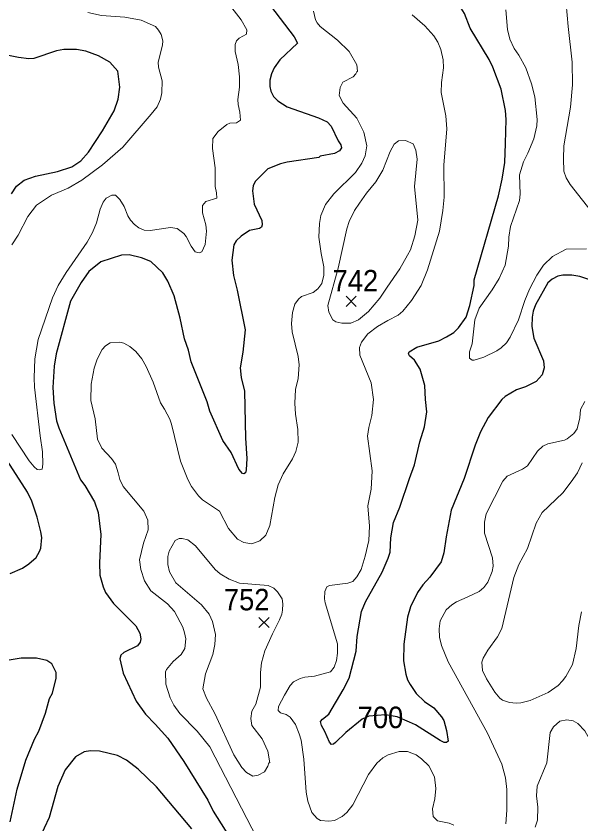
# Model space of a CAD drawing. Extents: x 294.2 to 320.3, y 7482.7 to 7510.7.
# Drawn here: x 309.032 to 311.132, y 7503.085 to 7506.091 of the extents above; entities that cross this region are included whole.
import ezdxf
from ezdxf.enums import TextEntityAlignment as Align

# ---------------------------------------------------------------- set-up
doc = ezdxf.new("R2010")
doc.units = 0
doc.header["$LTSCALE"] = 0.032
for name, color, linetype, lineweight in [('1', 7, 'Continuous', 25), ('2', 7, 'Continuous', 13), ('21', 7, 'Continuous', 25)]:
    doc.layers.add(name, color=color, linetype=linetype, lineweight=lineweight)
doc.layers.add('61', color=7, linetype='Continuous')

msp = doc.modelspace()

# ---------------------------------------------------------------- linework, layer by layer
at = {"layer": '1'}
for points in [[(310.8049, 7505.9006), (310.7911, 7505.9291), (310.7201, 7506.0453), (310.6985, 7506.1007), (310.6802, 7506.1298), (310.6442, 7506.1626), (310.5953, 7506.1857)], [(309.977, 7506.1286), (310.0652, 7506.0135), (310.0774, 7505.9898), (310.0119, 7505.9285), (309.9913, 7505.8984), (309.9808, 7505.8758), (309.9747, 7505.8526), (309.9747, 7505.8289), (309.9786, 7505.8117), (309.9891, 7505.7918), (310.0046, 7505.7757), (310.0396, 7505.7526), (310.1566, 7505.7128), (310.1887, 7505.6972), (310.2037, 7505.681), (310.2287, 7505.6272), (310.2392, 7505.6116), (310.2414, 7505.6009), (310.2342, 7505.5896), (310.2159, 7505.5794), (310.1627, 7505.5697), (310.1569, 7505.5651), (310.0392, 7505.5474), (310.0148, 7505.541), (309.9677, 7505.5222), (309.92, 7505.4754), (309.9134, 7505.4593), (309.9106, 7505.4405), (309.9173, 7505.391), (309.945, 7505.3308), (309.9467, 7505.3141), (309.9444, 7505.3055), (309.9367, 7505.3007), (309.8996, 7505.2929), (309.8679, 7505.2714), (309.8502, 7505.2547), (309.8413, 7505.2401), (309.8335, 7505.1826), (309.8396, 7505.1256), (309.8535, 7505.0712), (309.8829, 7504.9229), (309.8746, 7504.8406), (309.8652, 7504.782), (309.8682, 7504.7466), (309.8804, 7504.6955), (309.8842, 7504.5206), (309.8893, 7504.4443), (309.8876, 7504.4029), (309.8843, 7504.3917), (309.8782, 7504.3873), (309.8732, 7504.3884), (309.8602, 7504.4052)], [(309.0143, 7505.4297), (309.0332, 7505.4582), (309.062, 7505.4802), (309.1036, 7505.4948), (309.1851, 7505.5131), (309.2394, 7505.5298), (309.2722, 7505.5529), (309.3005, 7505.5846), (309.3528, 7505.6637), (309.3961, 7505.7384), (309.4111, 7505.7815), (309.4178, 7505.8261), (309.41, 7505.8864), (309.3795, 7505.9197), (309.3379, 7505.9434), (309.2913, 7505.9606), (309.2558, 7505.9665), (309.2087, 7505.9665), (309.1815, 7505.9611), (309.0977, 7505.9327), (309.0794, 7505.9321), (309.0409, 7505.9368), (308.9477, 7505.9552)], [(310.9499, 7504.9364), (310.9571, 7504.8924), (310.9932, 7504.8085), (310.9954, 7504.7827), (310.9876, 7504.7558), (310.9654, 7504.7316), (310.9255, 7504.7117), (310.8927, 7504.6999), (310.8506, 7504.6757), (310.8378, 7504.6644), (310.7868, 7504.5972), (310.7585, 7504.5434), (310.7391, 7504.495), (310.6975, 7504.3708), (310.6498, 7504.252), (310.6304, 7504.1536), (310.6227, 7504.0939), (310.6116, 7504.0605), (310.5705, 7504.003), (310.5434, 7503.9745), (310.524, 7503.946), (310.4985, 7503.8928), (310.4874, 7503.854), (310.4735, 7503.7535), (310.4719, 7503.6917), (310.4802, 7503.6421), (310.4874, 7503.6212), (310.4974, 7503.604), (310.5191, 7503.5706), (310.5507, 7503.541), (310.5851, 7503.5174), (310.6139, 7503.483), (310.6223, 7503.4695), (310.6322, 7503.4324), (310.6377, 7503.3931), (310.6322, 7503.3878), (310.6228, 7503.3883), (310.6089, 7503.3953), (310.5168, 7503.4534), (310.4941, 7503.4642), (310.449, 7503.4836), (310.4057, 7503.4906), (310.3436, 7503.4857), (310.3187, 7503.4749), (310.2581, 7503.4254), (310.2198, 7503.3877), (310.2115, 7503.3818), (310.2043, 7503.3812), (310.1971, 7503.3893), (310.1799, 7503.4296), (310.1666, 7503.4511), (310.1638, 7503.4662), (310.1704, 7503.4748), (310.1949, 7503.4931), (310.248, 7503.5845), (310.2696, 7503.6275), (310.2962, 7503.7276), (310.3, 7503.7825), (310.3161, 7503.8761), (310.3305, 7503.9121), (310.3932, 7504.0223), (310.4154, 7504.0734), (310.4226, 7504.096), (310.4254, 7504.1492), (310.4353, 7504.2072), (310.4586, 7504.2631), (310.4947, 7504.3701), (310.513, 7504.4206), (310.5324, 7504.5062), (310.5496, 7504.5621), (310.5583, 7504.6184), (310.554, 7504.6637), (310.5518, 7504.7164), (310.5346, 7504.7766), (310.513, 7504.811), (310.4947, 7504.8266), (310.4913, 7504.8347), (310.493, 7504.8411), (310.5213, 7504.8588), (310.604, 7504.883), (310.6317, 7504.897), (310.6594, 7504.9142), (310.6772, 7504.9314), (310.7055, 7504.9701), (310.7188, 7505.0137), (310.7354, 7505.089), (310.7349, 7505.11), (310.8254, 7505.4221), (310.8395, 7505.4842), (310.8484, 7505.5461), (310.8515, 7505.6162), (310.8536, 7505.7056), (310.8509, 7505.739), (310.8353, 7505.8192), (310.8049, 7505.9006)], [(309.6723, 7504.8481), (309.6573, 7504.8906), (309.6418, 7504.9664), (309.6196, 7505.0498), (309.5963, 7505.1041), (309.5775, 7505.1353), (309.5325, 7505.1783), (309.4981, 7505.1917), (309.4515, 7505.2025), (309.4233, 7505.2019), (309.3462, 7505.1761), (309.3018, 7505.1401), (309.2729, 7505.0997), (309.2341, 7505.0298), (309.1809, 7504.8343), (309.1726, 7504.7886), (309.1681, 7504.7085), (309.1714, 7504.6504), (309.1819, 7504.5853), (309.1903, 7504.559), (309.2707, 7504.3648), (309.2868, 7504.3438), (309.3228, 7504.2836), (309.3373, 7504.2438), (309.3467, 7504.1621), (309.3412, 7504.0561), (309.3433, 7504.0103), (309.3555, 7503.9672), (309.3644, 7503.9457), (309.3932, 7503.9059), (309.477, 7503.8226), (309.4914, 7503.7946), (309.4948, 7503.7742), (309.4925, 7503.7613), (309.4825, 7503.7479), (309.4326, 7503.7231), (309.421, 7503.7134), (309.4176, 7503.7), (309.4298, 7503.6462), (309.4775, 7503.5414), (309.5124, 7503.493), (309.5484, 7503.4564), (309.5962, 7503.4042), (309.6556, 7503.317), (309.7449, 7503.1734), (309.7648, 7503.1326), (309.8242, 7503.0385)], [(311.0463, 7505.1228), (311.0252, 7505.1126), (311.0091, 7505.0981), (310.9626, 7505.016), (310.9543, 7504.9929), (310.9504, 7504.9703), (310.9499, 7504.9364)], [(311.211, 7505.0943), (311.1273, 7505.1223), (311.0985, 7505.1271), (311.0652, 7505.1266), (311.0463, 7505.1228)], [(309.8602, 7504.4052), (309.831, 7504.4669), (309.7999, 7504.5116), (309.7518, 7504.6211), (309.7424, 7504.655), (309.6829, 7504.805), (309.6723, 7504.8481)], [(309.0091, 7504.0168), (309.0557, 7504.0367), (309.079, 7504.0523), (309.1062, 7504.077), (309.1189, 7504.0985), (309.1234, 7504.1109), (309.1272, 7504.1512), (309.1239, 7504.1717), (309.11, 7504.2259), (309.0901, 7504.2862), (309.0739, 7504.3201), (308.9763, 7504.4717)], [(309.1666, 7503.5713), (309.1811, 7503.6277), (309.1805, 7503.6481), (309.1639, 7503.6809), (309.1456, 7503.6928), (309.1079, 7503.7024), (309.0508, 7503.7024), (308.9909, 7503.6916)], [(309.0356, 7503.2143), (309.0679, 7503.3223), (309.0995, 7503.4008), (309.1161, 7503.4299), (309.1405, 7503.4976), (309.1561, 7503.5524), (309.1666, 7503.5713)], [(309.6856, 7503.0674), (309.5533, 7503.2236), (309.4857, 7503.2892), (309.4424, 7503.3225), (309.4081, 7503.3392), (309.3415, 7503.3559), (309.3077, 7503.3569), (309.2844, 7503.3537), (309.2522, 7503.3343), (309.214, 7503.2864), (309.1862, 7503.2246), (309.1546, 7503.1085), (309.1169, 7503.03)], [(309.0091, 7503.0926), (309.0356, 7503.2143)]]:
    msp.add_lwpolyline(points, dxfattribs=at)
at = {"layer": '2'}
for points in [[(311.2289, 7505.2899), (311.0922, 7505.4643), (311.0769, 7505.4885), (311.0686, 7505.5141), (311.0667, 7505.56), (311.0686, 7505.6086), (311.0929, 7505.7516), (311.1005, 7505.8346), (311.0993, 7505.9188), (311.0839, 7506.0517), (311.0776, 7506.1359), (311.0769, 7506.1857), (311.082, 7506.2445), (311.1012, 7506.3045), (311.1388, 7506.3683)], [(309.7776, 7505.4138), (309.7769, 7505.4336), (309.7712, 7505.4566), (309.7718, 7505.5268), (309.7623, 7505.5983), (309.7636, 7505.6353), (309.7834, 7505.6615), (309.8153, 7505.6877), (309.8268, 7505.6928), (309.851, 7505.6941), (309.8657, 7505.7037), (309.8638, 7505.7337), (309.8568, 7505.7617), (309.8555, 7505.7809), (309.8625, 7505.8269), (309.8619, 7505.8652), (309.8574, 7505.9112), (309.8459, 7505.9597), (309.8459, 7505.9853), (309.851, 7505.9987), (309.8613, 7506.0082), (309.8887, 7506.0242), (309.8893, 7506.0402), (309.8683, 7506.0772), (309.8114, 7506.1513)], [(310.8521, 7506.1142), (310.8585, 7506.0414), (310.8675, 7506.0044), (310.8835, 7505.9699), (310.9007, 7505.9457), (310.9269, 7505.8984), (310.9486, 7505.8384), (310.9601, 7505.7899), (310.9696, 7505.7056), (310.9677, 7505.6826), (310.9569, 7505.6341), (310.9345, 7505.5811), (310.9179, 7505.5485), (310.9032, 7505.5), (310.9064, 7505.4285)], [(309.2981, 7506.104), (309.3492, 7506.0931), (309.436, 7506.0868), (309.4961, 7506.0753), (309.5497, 7506.0516), (309.5611, 7506.0389), (309.5707, 7506.0223)], [(310.5048, 7506.0951), (310.5514, 7506.0548), (310.5847, 7506.0178), (310.5993, 7505.9942), (310.6108, 7505.9661), (310.6197, 7505.9278), (310.621, 7505.8984), (310.614, 7505.8435), (310.6127, 7505.8065), (310.6299, 7505.7196), (310.6338, 7505.6711), (310.6223, 7505.5358), (310.623, 7505.417), (310.6185, 7505.3672), (310.6057, 7505.2906), (310.561, 7505.1463), (310.5374, 7505.0888), (310.5016, 7505.0326), (310.4691, 7504.9924), (310.4525, 7504.9784), (310.4142, 7504.9579), (310.3759, 7504.9355), (310.3401, 7504.9081), (310.3165, 7504.8781), (310.3088, 7504.8577), (310.3101, 7504.8296), (310.3516, 7504.7262), (310.3605, 7504.6649), (310.3541, 7504.6049), (310.3426, 7504.5602), (310.3382, 7504.5282), (310.3554, 7504.3993), (310.3522, 7504.3303), (310.3401, 7504.269), (310.3452, 7504.1924), (310.3426, 7504.1401), (310.3299, 7504.0813), (310.3145, 7504.0315), (310.2992, 7504.0047), (310.2839, 7503.9874), (310.2648, 7503.9804), (310.1971, 7503.9721), (310.1868, 7503.9676), (310.1792, 7503.9498), (310.1779, 7503.923), (310.1805, 7503.9076), (310.2264, 7503.7557), (310.2264, 7503.7199), (310.2226, 7503.6931), (310.2137, 7503.6689), (310.2003, 7503.651), (310.1409, 7503.635), (310.1052, 7503.6318), (310.0873, 7503.6267), (310.0636, 7503.6133), (310.0502, 7503.5999), (310.0292, 7503.5641), (310.0068, 7503.522), (310.0055, 7503.5066), (310.0145, 7503.499), (310.0362, 7503.4926), (310.0502, 7503.4818), (310.07, 7503.4556), (310.0847, 7503.4199), (310.0917, 7503.3969), (310.1013, 7503.3266)], [(310.1447, 7506.0772), (310.137, 7506.1091)], [(310.3012, 7505.8862), (310.2992, 7505.9099), (310.2705, 7505.9597), (310.2264, 7506.0012), (310.1626, 7506.0523), (310.1511, 7506.0663), (310.1447, 7506.0772)], [(309.5707, 7506.0223), (309.5771, 7505.9986), (309.5759, 7505.9827), (309.5599, 7505.9188), (309.5611, 7505.901), (309.5752, 7505.8499), (309.5733, 7505.8052), (309.5682, 7505.7822), (309.556, 7505.7535), (309.5343, 7505.726), (309.4283, 7505.6034), (309.353, 7505.537), (309.2764, 7505.4802), (309.2253, 7505.4508), (309.1628, 7505.424), (309.1074, 7505.3869), (309.0753, 7505.3451), (309.0391, 7505.2758), (309.0161, 7505.2396)], [(309.6582, 7503.7966), (309.6512, 7503.817), (309.6206, 7503.8757), (309.595, 7503.9038), (309.5324, 7503.953), (309.5088, 7503.9894), (309.496, 7504.0315), (309.4909, 7504.0673), (309.5049, 7504.1298), (309.5228, 7504.1796), (309.5215, 7504.2154), (309.5069, 7504.2486), (309.4303, 7504.3405), (309.4175, 7504.3661), (309.4111, 7504.3916), (309.4015, 7504.4235), (309.3862, 7504.4446), (309.3504, 7504.4829), (309.3338, 7504.5168), (309.3256, 7504.5921), (309.3096, 7504.6611), (309.3109, 7504.7211), (309.3223, 7504.7811), (309.3326, 7504.8143), (309.3511, 7504.85), (309.3639, 7504.8641), (309.3811, 7504.8755), (309.4169, 7504.8781), (309.4322, 7504.8743), (309.4539, 7504.8615), (309.4763, 7504.8424), (309.4992, 7504.8156), (309.5146, 7504.7875), (309.5414, 7504.7287), (309.5688, 7504.6521), (309.5835, 7504.6284), (309.6033, 7504.5908), (309.6091, 7504.5729), (309.6429, 7504.435), (309.6697, 7504.3661), (309.6837, 7504.3405), (309.7093, 7504.3061), (309.7252, 7504.2907), (309.7878, 7504.2486), (309.821, 7504.1847), (309.8548, 7504.1445), (309.8779, 7504.1317), (309.9085, 7504.1273), (309.9385, 7504.1387), (309.9608, 7504.1598), (309.9755, 7504.195), (309.994, 7504.2997), (310.0055, 7504.3469), (310.0241, 7504.3878), (310.0598, 7504.444), (310.0719, 7504.4708), (310.0803, 7504.5053), (310.0796, 7504.5525), (310.07, 7504.61), (310.0675, 7504.6508), (310.07, 7504.7019), (310.0809, 7504.7428), (310.0847, 7504.7939), (310.0809, 7504.8245), (310.0579, 7504.9164), (310.0553, 7504.9471), (310.0591, 7504.988), (310.0675, 7505.0186), (310.0815, 7505.0377), (310.0924, 7505.0473), (310.1364, 7505.062), (310.153, 7505.076), (310.169, 7505.0965), (310.1753, 7505.1271), (310.176, 7505.1578), (310.1658, 7505.2076), (310.1575, 7505.2689), (310.16, 7505.3187), (310.1651, 7505.3493), (310.1824, 7505.3902), (310.213, 7505.4291), (310.2935, 7505.5089), (310.3171, 7505.5434), (310.3299, 7505.5715), (310.3356, 7505.6085), (310.3248, 7505.6584), (310.298, 7505.7107), (310.2475, 7505.7668), (310.2328, 7505.795), (310.236, 7505.8256), (310.2462, 7505.8448), (310.2845, 7505.8652), (310.2954, 7505.8754), (310.2986, 7505.8831), (310.3012, 7505.8862)], [(309.0153, 7504.5346), (309.0804, 7504.4363), (309.0982, 7504.4139), (309.1104, 7504.4037), (309.1187, 7504.4025), (309.1282, 7504.4056), (309.1308, 7504.4235), (309.1295, 7504.4695), (309.1213, 7504.5295), (309.1002, 7504.7096), (309.0983, 7504.7453), (309.1015, 7504.8156), (309.1142, 7504.8871), (309.1672, 7505.0429), (309.1883, 7505.0888), (309.2176, 7505.1374), (309.2955, 7505.2497), (309.316, 7505.2855), (309.33, 7505.3212), (309.3441, 7505.3723), (309.3555, 7505.3991), (309.3664, 7505.4132), (309.3875, 7505.424), (309.4009, 7505.424), (309.4079, 7505.4189), (309.4175, 7505.4087), (309.4334, 7505.3825), (309.4475, 7505.3474), (309.4571, 7505.3315), (309.4724, 7505.3155), (309.4884, 7505.3033), (309.5082, 7505.2938), (309.5305, 7505.2931), (309.6059, 7505.3046), (309.6301, 7505.3002), (309.655, 7505.2816), (309.664, 7505.2702), (309.6824, 7505.2344), (309.6972, 7505.2139), (309.7118, 7505.2095), (309.7227, 7505.2139), (309.7348, 7505.2408)], [(310.9064, 7505.4285), (310.9039, 7505.4042), (310.8694, 7505.3085), (310.8636, 7505.2689), (310.863, 7505.2344), (310.8496, 7505.1642), (310.8279, 7505.1144)], [(309.7348, 7505.2408), (309.7399, 7505.2906), (309.7374, 7505.3136), (309.7246, 7505.3583), (309.7253, 7505.3863), (309.7374, 7505.4004), (309.7776, 7505.4138)], [(310.8279, 7505.1144), (310.8024, 7505.0722), (310.7538, 7505.0046), (310.7372, 7504.9611), (310.727, 7504.8717), (310.7181, 7504.8417), (310.7181, 7504.8187), (310.727, 7504.8111), (310.7347, 7504.8111), (310.7705, 7504.8213), (310.8196, 7504.8455), (310.8356, 7504.8571), (310.8547, 7504.8756), (310.8687, 7504.896), (310.9, 7504.9611), (310.923, 7505.0326), (310.9409, 7505.0748), (310.9677, 7505.1271), (310.9926, 7505.1635), (311.0264, 7505.1967), (311.0775, 7505.2242), (311.1523, 7505.2254)], [(310.8521, 7503.0853), (310.856, 7503.1364), (310.856, 7503.213), (310.8509, 7503.2564), (310.8375, 7503.3075), (310.7839, 7503.4224), (310.6376, 7503.688), (310.6133, 7503.7493), (310.6057, 7503.78), (310.6051, 7503.8106), (310.6089, 7503.8412), (310.6312, 7503.8821), (310.6517, 7503.9006), (310.6696, 7503.9114), (310.7092, 7503.9287), (310.7538, 7503.9497), (310.7711, 7503.9645), (310.7857, 7503.9843), (310.8017, 7504.0239), (310.8056, 7504.0443), (310.8036, 7504.0749), (310.773, 7504.1669), (310.773, 7504.2077), (310.7793, 7504.2384), (310.8413, 7504.361), (310.8579, 7504.3788), (310.9148, 7504.405), (310.9326, 7504.4171), (310.9709, 7504.4721), (310.9901, 7504.4906), (311.0092, 7504.4995), (311.0705, 7504.5136), (311.0808, 7504.518), (311.105, 7504.5378), (311.1178, 7504.5551), (311.128, 7504.5959), (311.1305, 7504.6266), (311.1459, 7504.6572)], [(311.1343, 7503.8744), (311.1235, 7503.8234), (311.1139, 7503.7378), (311.1005, 7503.6778), (311.0756, 7503.6331), (311.0628, 7503.6171), (311.0469, 7503.5999), (311.0099, 7503.5743), (310.9428, 7503.5443), (310.9084, 7503.5354), (310.8905, 7503.5341), (310.8662, 7503.5367), (310.8407, 7503.5456), (310.8298, 7503.5526), (310.8119, 7503.575), (310.7812, 7503.6247), (310.7653, 7503.6561), (310.764, 7503.6874), (310.7685, 7503.7021), (310.7857, 7503.732), (310.8215, 7503.7812), (310.8375, 7503.8119), (310.8822, 7504.0021), (310.9013, 7504.0507), (310.9333, 7504.1094), (310.9652, 7504.2039), (310.9875, 7504.2435), (311.0648, 7504.3175), (311.096, 7504.3578), (311.119, 7504.3916), (311.1363, 7504.4286)], [(309.5867, 7503.651), (309.5905, 7503.6593), (309.616, 7503.6893), (309.6454, 7503.7155), (309.6595, 7503.7378), (309.6633, 7503.7736), (309.6582, 7503.7966)], [(309.9474, 7502.9921), (309.7521, 7503.3726), (309.7054, 7503.4307), (309.6403, 7503.4958), (309.618, 7503.5271), (309.604, 7503.5539), (309.5886, 7503.605), (309.5867, 7503.651)], [(311.0048, 7503.3126), (311.0181, 7503.4256), (311.0297, 7503.4466), (311.0533, 7503.4671), (311.0795, 7503.4728), (311.1025, 7503.469), (311.1203, 7503.4588)], [(311.1203, 7503.4588), (311.1458, 7503.4313), (311.1701, 7503.3892), (311.234, 7503.2424), (311.2551, 7503.2092), (311.2965, 7503.1606), (311.324, 7503.1198), (311.331, 7503.1031), (311.345, 7503.0936), (311.3629, 7503.0987), (311.3911, 7503.0949), (311.4383, 7503.0572)], [(310.1945, 7503.0949), (310.215, 7503.098), (310.2443, 7503.1133), (310.2609, 7503.1281), (310.2839, 7503.1568), (310.3414, 7503.2692), (310.3727, 7503.3107), (310.3956, 7503.3311), (310.4155, 7503.3426), (310.4563, 7503.3541), (310.487, 7503.3541), (310.5189, 7503.3419), (310.5393, 7503.3272), (310.5661, 7503.301), (310.5872, 7503.2602), (310.5923, 7503.2168), (310.5885, 7503.1785), (310.5795, 7503.1415), (310.5827, 7503.1134), (310.5987, 7503.0961), (310.6415, 7503.0885), (310.6594, 7503.0802)], [(310.1013, 7503.3266), (310.1102, 7503.2034), (310.116, 7503.1696), (310.1313, 7503.1274), (310.1505, 7503.1051), (310.1639, 7503.098), (310.1945, 7503.0949)], [(310.9614, 7503.0725), (310.9709, 7503.0993), (310.9722, 7503.1479), (310.9671, 7503.19), (310.9696, 7503.2258), (311.0048, 7503.3126)]]:
    msp.add_lwpolyline(points, dxfattribs=at)
for points in [[(310.4109, 7505.0817), (310.3835, 7505.0416), (310.3414, 7504.9917), (310.3044, 7504.9611), (310.2762, 7504.9483), (310.2431, 7504.9477), (310.2201, 7504.9534), (310.2092, 7504.9611), (310.1945, 7504.9892), (310.1913, 7505.0135), (310.2291, 7505.1528), (310.2609, 7505.2995), (310.2705, 7505.3263), (310.2903, 7505.3678), (310.3082, 7505.3953), (310.3343, 7505.4323), (310.3695, 7505.4744), (310.3957, 7505.5179), (310.4225, 7505.5868), (310.4378, 7505.6137), (310.4531, 7505.6271), (310.4793, 7505.6283), (310.508, 7505.6155), (310.5182, 7505.5919), (310.5227, 7505.5587), (310.5125, 7505.4566), (310.5252, 7505.3321), (310.5144, 7505.2727), (310.4978, 7505.2216), (310.4876, 7505.2012), (310.4589, 7505.1501)], [(309.7903, 7504.0155), (309.7718, 7504.0321), (309.6984, 7504.1196), (309.6704, 7504.1426), (309.6493, 7504.1477), (309.6384, 7504.1471), (309.6225, 7504.14), (309.6007, 7504.1005), (309.5956, 7504.08), (309.5963, 7504.0507), (309.602, 7504.0226), (309.625, 7503.9817), (309.721, 7503.9004), (309.7498, 7503.8657), (309.7623, 7503.8387), (309.7725, 7503.7902), (309.7706, 7503.7531), (309.7629, 7503.7161), (309.7361, 7503.6433), (309.7259, 7503.5884), (309.7393, 7503.5527), (309.7706, 7503.4965), (309.8408, 7503.342), (309.8708, 7503.2947), (309.888, 7503.2762), (309.9123, 7503.2627), (309.9315, 7503.266), (309.9551, 7503.2794), (309.9679, 7503.2998), (309.9717, 7503.3119), (309.9755, 7503.3126), (309.9672, 7503.356), (309.9468, 7503.402), (309.9085, 7503.4517), (309.9046, 7503.4773), (309.9085, 7503.5041), (309.9232, 7503.5309), (309.9398, 7503.5935), (309.9404, 7503.6484), (309.9442, 7503.6842), (309.9564, 7503.7289), (309.9845, 7503.7927), (310.0113, 7503.8451), (310.0196, 7503.8655), (310.0221, 7503.8808), (310.0234, 7503.9038), (310.0208, 7503.9223), (310.0042, 7503.9491), (309.9896, 7503.9619), (309.9685, 7503.9721), (309.8625, 7503.9811), (309.8237, 7503.996)]]:
    msp.add_lwpolyline(points, close=True, dxfattribs=at)
at = {"layer": '21'}
for p, q in [((310.2588, 7505.0482), (310.2963, 7505.0107)), ((310.2963, 7505.0482), (310.2588, 7505.0107)), ((309.9346, 7503.8533), (309.9721, 7503.8158)), ((309.9721, 7503.8533), (309.9346, 7503.8158))]:
    msp.add_line(p, q, dxfattribs=at)

# ---------------------------------------------------------------- texts
at = {"layer": '61', "width": 0.95}
for s, p in [('742', (310.2932, 7505.0664)), ('752', (309.889, 7503.8798)), ('700', (310.3864, 7503.4415))]:
    msp.add_text(s, height=0.08, dxfattribs=at).set_placement(p, align=Align.CENTER)

doc.saveas('drawing.dxf')
